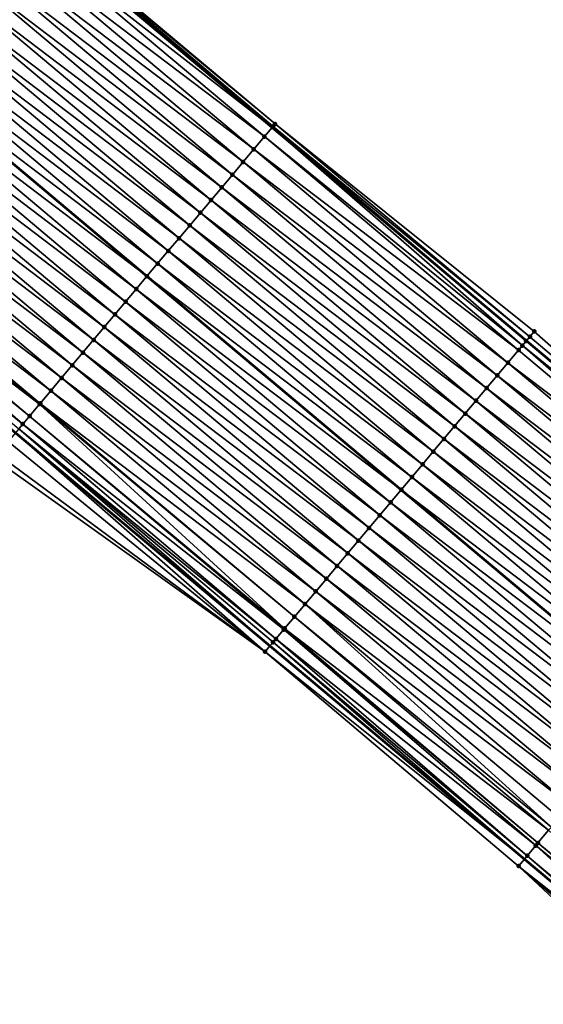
# Model space of a CAD drawing. Header units: feet. Extents: x 2007189 to 2022806, y 818621 to 837694.
# Tile 356 of 656: x 2016122 to 2016154, y 819621 to 819680. Entities that reach past the tile are written whole.
import ezdxf

# ---------------------------------------------------------------- set-up
doc = ezdxf.new("R2010")
doc.units = ezdxf.units.FT
doc.header["$MEASUREMENT"] = 0
for name, color, linetype, lineweight in [('EP_Travel Lane', 172, 'Continuous', 53), ('Road Shots', 141, 'Continuous', 100), ('Road X-Section', 40, 'Continuous', 13), ('STRIPING', 60, 'Continuous', 53)]:
    doc.layers.add(name, color=color, linetype=linetype, lineweight=lineweight)
doc.layers.add('I-77-MM17-21_SB-Surface-Border', color=7, linetype='Continuous')
doc.layers.add('I-77-MM17-21_SB-Surface-TIN', color=7, linetype='Continuous')

msp = doc.modelspace()

# ---------------------------------------------------------------- linework, layer by layer
at = {"layer": 'EP_Travel Lane'}
for points in [[(2016014.796709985, 819776.3407622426, 262.4601193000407), (2016030.117183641, 819763.4866467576, 262.6944060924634), (2016045.437521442, 819750.632645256, 262.9432423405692), (2016060.757875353, 819737.778630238, 263.1903578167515), (2016076.078435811, 819724.9244419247, 263.4153529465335), (2016091.399156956, 819712.070118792, 263.6231293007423), (2016106.724552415, 819699.2080098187, 263.877371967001), (2016122.036484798, 819686.3446305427, 264.1575624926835), (2016137.348357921, 819673.4813010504, 264.4436414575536), (2016152.660271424, 819660.6179376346, 264.7257164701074), (2016167.972586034, 819647.7542372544, 264.9679054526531), (2016183.28467098, 819634.8907298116, 265.2329252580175), (2016198.596788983, 819622.027194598, 265.4946617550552)], [(2016014.626060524, 819745.0162258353, 262.3268209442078), (2016029.946579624, 819732.1620708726, 262.5561737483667), (2016045.266974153, 819719.3080204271, 262.7988653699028), (2016060.58745953, 819706.4538937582, 263.0318249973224), (2016075.907973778, 819693.5997428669, 263.2616985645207), (2016091.225092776, 819680.752900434, 263.5268017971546), (2016106.554456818, 819667.9102264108, 263.8049131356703), (2016121.883785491, 819655.0675820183, 264.0865390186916), (2016137.213209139, 819642.2248580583, 264.3587255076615), (2016152.5430196, 819629.3818100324, 264.59250594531), (2016167.872762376, 819616.5388187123, 264.8330092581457), (2016183.202506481, 819603.6958262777, 265.0733781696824), (2016198.532178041, 819590.8528946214, 265.3209503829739)]]:
    msp.add_polyline3d(points, dxfattribs=at)
at = {"layer": 'I-77-MM17-21_SB-Surface-Border', "color": 3, "linetype": 'Continuous', "lineweight": -3}
for points in [[(2016015.619066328, 819777.3203047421, 262.428381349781), (2016030.296526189, 819763.7003339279, 262.690905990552), (2016045.61685894, 819750.8463360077, 262.9402484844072), (2016060.937196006, 819737.9923344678, 263.1891337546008), (2016076.900769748, 819725.9040005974, 263.3858762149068), (2016092.221470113, 819713.049694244, 263.5958432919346), (2016107.547451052, 819700.1867827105, 263.8446988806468), (2016122.21514101, 819686.5572963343, 264.1587124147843), (2016137.526395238, 819673.6932021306, 264.4434161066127), (2016153.137484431, 819661.1853565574, 264.6975518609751), (2016168.151971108, 819647.9677780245, 264.9694208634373), (2016183.460804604, 819635.1003761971, 265.2332455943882), (2016199.312859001, 819622.879429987, 265.4920209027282)], [(2016197.786978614, 819589.9652309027, 265.2864947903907), (2016181.556114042, 819601.7345447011, 264.9904818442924), (2016166.821759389, 819615.2867212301, 264.7761937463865), (2016152.191393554, 819628.9629454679, 264.5754625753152), (2016136.919052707, 819641.8744532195, 264.3445008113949), (2016120.588133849, 819653.5240375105, 264.0170704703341), (2016104.973506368, 819666.0263987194, 263.7006059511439), (2016089.676526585, 819678.9077486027, 263.4289134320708), (2016075.383008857, 819692.9734671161, 263.2308862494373), (2016058.687147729, 819704.1865285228, 262.903408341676), (2016043.123100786, 819716.750073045, 262.6552766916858), (2016029.865235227, 819732.0650542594, 262.5527761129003), (2016014.556799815, 819744.9336030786, 262.322982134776)]]:
    msp.add_polyline3d(points, dxfattribs=at)
at = {"layer": 'I-77-MM17-21_SB-Surface-TIN', "color": 128, "linetype": 'Continuous', "lineweight": -3}
for points in [[(2016121.571948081, 819685.7915921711, 264.1510993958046), (2016137.348357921, 819673.4813010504, 264.4436414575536), (2016122.036484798, 819686.3446305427, 264.1575624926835)], [(2016122.14927506, 819686.4789091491, 264.1591317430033), (2016122.036484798, 819686.3446305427, 264.1575624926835), (2016137.400244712, 819673.5430810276, 264.4447513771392)], [(2016137.400244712, 819673.5430810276, 264.4447513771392), (2016122.036484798, 819686.3446305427, 264.1575624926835), (2016137.348357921, 819673.4813010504, 264.4436414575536)], [(2016122.14927506, 819686.4789091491, 264.1591317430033), (2016137.526395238, 819673.6932021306, 264.4434161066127), (2016122.21514101, 819686.5572963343, 264.1587124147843)], [(2016122.14927506, 819686.4789091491, 264.1591317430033), (2016137.400244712, 819673.5430810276, 264.4447513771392), (2016137.526395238, 819673.6932021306, 264.4434161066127)], [(2016120.928824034, 819685.0258301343, 264.1366378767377), (2016136.883223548, 819672.927480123, 264.4336916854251), (2016121.571948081, 819685.7915921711, 264.1510993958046)], [(2016121.571948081, 819685.7915921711, 264.1510993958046), (2016136.883223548, 819672.927480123, 264.4336916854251), (2016137.348357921, 819673.4813010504, 264.4436414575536)], [(2016120.285746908, 819684.2600286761, 264.1175114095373), (2016136.240072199, 819672.161741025, 264.4219448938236), (2016120.928824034, 819685.0258301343, 264.1366378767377)], [(2016120.928824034, 819685.0258301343, 264.1366378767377), (2016136.240072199, 819672.161741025, 264.4219448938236), (2016136.883223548, 819672.927480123, 264.4336916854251)], [(2016119.642625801, 819683.4942641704, 264.1027577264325), (2016135.596931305, 819671.395993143, 264.4091586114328), (2016120.285746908, 819684.2600286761, 264.1175114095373)], [(2016120.285746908, 819684.2600286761, 264.1175114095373), (2016135.596931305, 819671.395993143, 264.4091586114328), (2016136.240072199, 819672.161741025, 264.4219448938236)], [(2016118.999479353, 819682.7285209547, 264.090523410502), (2016134.953833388, 819670.6302091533, 264.3920995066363), (2016119.642625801, 819683.4942641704, 264.1027577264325)], [(2016119.642625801, 819683.4942641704, 264.1027577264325), (2016134.953833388, 819670.6302091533, 264.3920995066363), (2016135.596931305, 819671.395993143, 264.4091586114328)], [(2016118.356334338, 819681.962776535, 264.0781466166), (2016134.31070928, 819669.8644471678, 264.377644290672), (2016118.999479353, 819682.7285209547, 264.090523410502)], [(2016118.999479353, 819682.7285209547, 264.090523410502), (2016134.31070928, 819669.8644471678, 264.377644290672), (2016134.953833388, 819670.6302091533, 264.3920995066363)], [(2016117.713207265, 819681.1970170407, 264.063985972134), (2016133.66758508, 819669.0986852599, 264.3631982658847), (2016118.356334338, 819681.962776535, 264.0781466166)], [(2016118.356334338, 819681.962776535, 264.0781466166), (2016133.66758508, 819669.0986852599, 264.3631982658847), (2016134.31070928, 819669.8644471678, 264.377644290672)], [(2016117.070077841, 819680.4312595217, 264.0500590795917), (2016133.02445138, 819668.3329313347, 264.349696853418), (2016117.713207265, 819681.1970170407, 264.063985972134)], [(2016117.713207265, 819681.1970170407, 264.063985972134), (2016133.02445138, 819668.3329313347, 264.349696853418), (2016133.66758508, 819669.0986852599, 264.3631982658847)], [(2016116.426968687, 819679.6654849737, 264.0341170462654), (2016132.381341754, 819667.567157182, 264.3338018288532), (2016117.070077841, 819680.4312595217, 264.0500590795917)], [(2016117.070077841, 819680.4312595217, 264.0500590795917), (2016132.381341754, 819667.567157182, 264.3338018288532), (2016133.02445138, 819668.3329313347, 264.349696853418)], [(2016115.783849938, 819678.899718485, 264.0191287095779), (2016131.738248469, 819666.8013693, 264.316282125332), (2016116.426968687, 819679.6654849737, 264.0341170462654)], [(2016116.426968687, 819679.6654849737, 264.0341170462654), (2016131.738248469, 819666.8013693, 264.316282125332), (2016132.381341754, 819667.567157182, 264.3338018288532)], [(2016115.140733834, 819678.1339497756, 264.0038775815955), (2016131.095133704, 819666.0355994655, 264.3008980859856), (2016115.783849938, 819678.899718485, 264.0191287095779)], [(2016115.783849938, 819678.899718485, 264.0191287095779), (2016131.095133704, 819666.0355994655, 264.3008980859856), (2016131.738248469, 819666.8013693, 264.316282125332)], [(2016115.140733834, 819678.1339497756, 264.0038775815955), (2016114.497632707, 819677.3681643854, 263.9869367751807), (2016130.45200206, 819665.2698438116, 264.2871921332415)], [(2016115.140733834, 819678.1339497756, 264.0038775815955), (2016130.45200206, 819665.2698438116, 264.2871921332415), (2016131.095133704, 819666.0355994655, 264.3008980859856)], [(2016113.854539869, 819676.6023802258, 263.9695730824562), (2016129.808886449, 819664.5040674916, 264.2715398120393), (2016114.497632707, 819677.3681643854, 263.9869367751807)], [(2016130.45200206, 819665.2698438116, 264.2871921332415), (2016114.497632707, 819677.3681643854, 263.9869367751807), (2016129.808886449, 819664.5040674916, 264.2715398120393)], [(2016113.211393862, 819675.8366366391, 263.9572948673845), (2016129.165784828, 819663.7382938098, 264.2552013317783), (2016113.854539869, 819676.6023802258, 263.9695730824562)], [(2016113.854539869, 819676.6023802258, 263.9695730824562), (2016129.165784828, 819663.7382938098, 264.2552013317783), (2016129.808886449, 819664.5040674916, 264.2715398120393)], [(2016112.568264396, 819675.0708791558, 263.943372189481), (2016128.522662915, 819662.9725299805, 264.240527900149), (2016113.211393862, 819675.8366366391, 263.9572948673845)], [(2016113.211393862, 819675.8366366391, 263.9572948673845), (2016128.522662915, 819662.9725299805, 264.240527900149), (2016129.165784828, 819663.7382938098, 264.2552013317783)], [(2016111.925131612, 819674.3051244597, 263.929779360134), (2016127.879535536, 819662.206770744, 264.2263979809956), (2016112.568264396, 819675.0708791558, 263.943372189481)], [(2016112.568264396, 819675.0708791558, 263.943372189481), (2016127.879535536, 819662.206770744, 264.2263979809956), (2016128.522662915, 819662.9725299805, 264.240527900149)], [(2016111.281999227, 819673.5393694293, 263.9161469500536), (2016127.2364068, 819661.4410126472, 264.2124029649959), (2016111.925131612, 819674.3051244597, 263.929779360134)], [(2016111.925131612, 819674.3051244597, 263.929779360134), (2016127.2364068, 819661.4410126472, 264.2124029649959), (2016127.879535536, 819662.206770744, 264.2263979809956)], [(2016110.638853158, 819672.7736258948, 263.903874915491), (2016126.593257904, 819660.6752714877, 264.200412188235), (2016111.281999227, 819673.5393694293, 263.9161469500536)], [(2016111.281999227, 819673.5393694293, 263.9161469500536), (2016126.593257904, 819660.6752714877, 264.200412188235), (2016127.2364068, 819661.4410126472, 264.2124029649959)], [(2016136.883223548, 819672.927480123, 264.4336916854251), (2016152.417867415, 819660.3293440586, 264.7219649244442), (2016137.348357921, 819673.4813010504, 264.4436414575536)], [(2016137.400244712, 819673.5430810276, 264.4447513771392), (2016137.348357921, 819673.4813010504, 264.4436414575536), (2016152.660271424, 819660.6179376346, 264.7257164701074)], [(2016152.641702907, 819660.595848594, 264.7262942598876), (2016152.660271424, 819660.6179376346, 264.7257164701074), (2016137.348357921, 819673.4813010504, 264.4436414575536)], [(2016152.641702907, 819660.595848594, 264.7262942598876), (2016137.348357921, 819673.4813010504, 264.4436414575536), (2016152.417867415, 819660.3293440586, 264.7219649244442)], [(2016137.400244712, 819673.5430810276, 264.4447513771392), (2016152.868889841, 819660.8661093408, 264.7192249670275), (2016137.526395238, 819673.6932021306, 264.4434161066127)], [(2016137.400244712, 819673.5430810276, 264.4447513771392), (2016152.660271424, 819660.6179376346, 264.7257164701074), (2016152.868889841, 819660.8661093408, 264.7192249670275)], [(2016137.526395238, 819673.6932021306, 264.4434161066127), (2016152.868889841, 819660.8661093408, 264.7192249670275), (2016153.137484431, 819661.1853565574, 264.6975518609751)], [(2016109.99572806, 819672.0078647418, 263.8895179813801), (2016125.950095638, 819659.9095415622, 264.1897508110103), (2016110.638853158, 819672.7736258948, 263.903874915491)], [(2016110.638853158, 819672.7736258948, 263.903874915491), (2016125.950095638, 819659.9095415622, 264.1897508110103), (2016126.593257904, 819660.6752714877, 264.200412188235)], [(2016136.240072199, 819672.161741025, 264.4219448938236), (2016152.194455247, 819660.0634048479, 264.7206456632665), (2016136.883223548, 819672.927480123, 264.4336916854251)], [(2016136.883223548, 819672.927480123, 264.4336916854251), (2016152.194455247, 819660.0634048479, 264.7206456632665), (2016152.417867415, 819660.3293440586, 264.7219649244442)], [(2016135.596931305, 819671.395993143, 264.4091586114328), (2016151.551345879, 819659.2976304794, 264.7047245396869), (2016136.240072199, 819672.161741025, 264.4219448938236)], [(2016136.240072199, 819672.161741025, 264.4219448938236), (2016151.551345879, 819659.2976304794, 264.7047245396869), (2016152.194455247, 819660.0634048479, 264.7206456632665)], [(2016109.352597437, 819671.2421082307, 263.8757103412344), (2016125.306967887, 819659.1437826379, 264.1756578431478), (2016109.99572806, 819672.0078647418, 263.8895179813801)], [(2016109.99572806, 819672.0078647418, 263.8895179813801), (2016125.306967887, 819659.1437826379, 264.1756578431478), (2016125.950095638, 819659.9095415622, 264.1897508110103)], [(2016108.70946316, 819670.4763547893, 263.8622659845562), (2016124.663869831, 819658.3779987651, 264.1586125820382), (2016109.352597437, 819671.2421082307, 263.8757103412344)], [(2016109.352597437, 819671.2421082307, 263.8757103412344), (2016124.663869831, 819658.3779987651, 264.1586125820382), (2016125.306967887, 819659.1437826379, 264.1756578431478)], [(2016134.953833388, 819670.6302091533, 264.3920995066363), (2016150.908258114, 819658.5318379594, 264.6866554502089), (2016135.596931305, 819671.395993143, 264.4091586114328)], [(2016135.596931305, 819671.395993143, 264.4091586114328), (2016150.908258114, 819658.5318379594, 264.6866554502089), (2016151.551345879, 819659.2976304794, 264.7047245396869)], [(2016108.06632267, 819669.7106065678, 263.849439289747), (2016124.020735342, 819657.6122455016, 264.1451894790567), (2016108.70946316, 819670.4763547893, 263.8622659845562)], [(2016108.70946316, 819670.4763547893, 263.8622659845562), (2016124.020735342, 819657.6122455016, 264.1451894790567), (2016124.663869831, 819658.3779987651, 264.1586125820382)], [(2016134.31070928, 819669.8644471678, 264.377644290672), (2016150.265144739, 819657.7660669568, 264.6711326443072), (2016134.953833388, 819670.6302091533, 264.3920995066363)], [(2016134.953833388, 819670.6302091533, 264.3920995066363), (2016150.265144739, 819657.7660669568, 264.6711326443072), (2016150.908258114, 819658.5318379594, 264.6866554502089)], [(2016133.66758508, 819669.0986852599, 264.3631982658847), (2016149.622029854, 819657.0002972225, 264.6557599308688), (2016134.31070928, 819669.8644471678, 264.377644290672)], [(2016134.31070928, 819669.8644471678, 264.377644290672), (2016149.622029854, 819657.0002972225, 264.6557599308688), (2016150.265144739, 819657.7660669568, 264.6711326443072)], [(2016107.423183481, 819668.9448572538, 263.8364833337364), (2016123.342123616, 819656.8042874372, 264.132811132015), (2016108.06632267, 819669.7106065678, 263.849439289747)], [(2016108.06632267, 819669.7106065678, 263.849439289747), (2016123.377582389, 819656.846507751, 264.1336021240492), (2016124.020735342, 819657.6122455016, 264.1451894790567)], [(2016108.06632267, 819669.7106065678, 263.849439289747), (2016123.342123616, 819656.8042874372, 264.132811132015), (2016123.377582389, 819656.846507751, 264.1336021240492)], [(2016106.780107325, 819668.1790549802, 263.8172603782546), (2016122.326291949, 819655.5946252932, 264.1040693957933), (2016107.238205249, 819668.724605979, 263.8323555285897)], [(2016107.238205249, 819668.724605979, 263.8323555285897), (2016122.734475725, 819656.0807311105, 264.1174126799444), (2016107.423183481, 819668.9448572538, 263.8364833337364)], [(2016107.238205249, 819668.724605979, 263.8323555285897), (2016122.326291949, 819655.5946252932, 264.1040693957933), (2016122.734475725, 819656.0807311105, 264.1174126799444)], [(2016107.423183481, 819668.9448572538, 263.8364833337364), (2016122.734475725, 819656.0807311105, 264.1174126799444), (2016123.342123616, 819656.8042874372, 264.132811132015)], [(2016133.02445138, 819668.3329313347, 264.349696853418), (2016148.978913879, 819656.2345284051, 264.6404956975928), (2016133.66758508, 819669.0986852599, 264.3631982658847)], [(2016133.66758508, 819669.0986852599, 264.3631982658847), (2016148.978913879, 819656.2345284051, 264.6404956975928), (2016149.622029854, 819657.0002972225, 264.6557599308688)], [(2016106.780107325, 819668.1790549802, 263.8172603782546), (2016122.091422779, 819655.3149093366, 264.0958823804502), (2016122.326291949, 819655.5946252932, 264.1040693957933)], [(2016132.381341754, 819667.567157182, 264.3338018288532), (2016148.335796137, 819655.4687610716, 264.6254070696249), (2016133.02445138, 819668.3329313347, 264.349696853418)], [(2016133.02445138, 819668.3329313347, 264.349696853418), (2016148.335796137, 819655.4687610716, 264.6254070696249), (2016148.978913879, 819656.2345284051, 264.6404956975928)], [(2016131.738248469, 819666.8013693, 264.316282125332), (2016147.692685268, 819654.702987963, 264.609635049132), (2016132.381341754, 819667.567157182, 264.3338018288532)], [(2016132.381341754, 819667.567157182, 264.3338018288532), (2016147.692685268, 819654.702987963, 264.609635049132), (2016148.335796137, 819655.4687610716, 264.6254070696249)], [(2016131.095133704, 819666.0355994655, 264.3008980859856), (2016147.049573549, 819653.9372155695, 264.5939476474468), (2016131.738248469, 819666.8013693, 264.316282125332)], [(2016131.738248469, 819666.8013693, 264.316282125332), (2016147.049573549, 819653.9372155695, 264.5939476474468), (2016147.692685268, 819654.702987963, 264.609635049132)], [(2016130.45200206, 819665.2698438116, 264.2871921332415), (2016146.406445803, 819653.1714566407, 264.5798535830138), (2016131.095133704, 819666.0355994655, 264.3008980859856)], [(2016131.095133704, 819666.0355994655, 264.3008980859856), (2016146.406445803, 819653.1714566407, 264.5798535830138), (2016147.049573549, 819653.9372155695, 264.5939476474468)], [(2016130.45200206, 819665.2698438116, 264.2871921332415), (2016129.808886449, 819664.5040674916, 264.2715398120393), (2016145.763341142, 819652.4056783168, 264.5634644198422)], [(2016130.45200206, 819665.2698438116, 264.2871921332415), (2016145.763341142, 819652.4056783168, 264.5634644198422), (2016146.406445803, 819653.1714566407, 264.5798535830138)], [(2016129.165784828, 819663.7382938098, 264.2552013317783), (2016145.120255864, 819651.6398734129, 264.5446439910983), (2016129.808886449, 819664.5040674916, 264.2715398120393)], [(2016145.763341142, 819652.4056783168, 264.5634644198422), (2016129.808886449, 819664.5040674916, 264.2715398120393), (2016145.120255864, 819651.6398734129, 264.5446439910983)], [(2016128.522662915, 819662.9725299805, 264.240527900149), (2016144.477136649, 819650.8741176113, 264.5302058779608), (2016129.165784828, 819663.7382938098, 264.2552013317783)], [(2016129.165784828, 819663.7382938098, 264.2552013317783), (2016144.477136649, 819650.8741176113, 264.5302058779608), (2016145.120255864, 819651.6398734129, 264.5446439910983)], [(2016127.879535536, 819662.206770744, 264.2263979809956), (2016143.83397031, 819650.1083911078, 264.5199488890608), (2016128.522662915, 819662.9725299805, 264.240527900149)], [(2016128.522662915, 819662.9725299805, 264.240527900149), (2016143.83397031, 819650.1083911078, 264.5199488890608), (2016144.477136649, 819650.8741176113, 264.5302058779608)], [(2016127.2364068, 819661.4410126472, 264.2124029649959), (2016143.190874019, 819649.3426057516, 264.5027275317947), (2016127.879535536, 819662.206770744, 264.2263979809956)], [(2016127.879535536, 819662.206770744, 264.2263979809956), (2016143.190874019, 819649.3426057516, 264.5027275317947), (2016143.83397031, 819650.1083911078, 264.5199488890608)], [(2016126.593257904, 819660.6752714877, 264.200412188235), (2016142.547752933, 819648.5768412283, 264.4879714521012), (2016127.2364068, 819661.4410126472, 264.2124029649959)], [(2016127.2364068, 819661.4410126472, 264.2124029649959), (2016142.547752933, 819648.5768412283, 264.4879714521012), (2016143.190874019, 819649.3426057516, 264.5027275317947)], [(2016152.868889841, 819660.8661093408, 264.7192249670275), (2016152.660271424, 819660.6179376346, 264.7257164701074), (2016168.149340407, 819647.9646468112, 264.9694175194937)], [(2016153.137484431, 819661.1853565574, 264.6975518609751), (2016152.868889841, 819660.8661093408, 264.7192249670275), (2016168.151971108, 819647.9677780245, 264.9694208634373)], [(2016152.868889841, 819660.8661093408, 264.7192249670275), (2016168.149340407, 819647.9646468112, 264.9694175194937), (2016168.151971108, 819647.9677780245, 264.9694208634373)], [(2016125.950095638, 819659.9095415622, 264.1897508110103), (2016141.904589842, 819647.8111119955, 264.4773914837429), (2016126.593257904, 819660.6752714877, 264.200412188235)], [(2016126.593257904, 819660.6752714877, 264.200412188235), (2016141.904589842, 819647.8111119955, 264.4773914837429), (2016142.547752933, 819648.5768412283, 264.4879714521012)], [(2016152.194455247, 819660.0634048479, 264.7206456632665), (2016167.506126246, 819647.1989604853, 264.963915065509), (2016152.417867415, 819660.3293440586, 264.7219649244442)], [(2016152.641702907, 819660.595848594, 264.7262942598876), (2016152.417867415, 819660.3293440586, 264.7219649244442), (2016167.972586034, 819647.7542372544, 264.9679054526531)], [(2016152.417867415, 819660.3293440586, 264.7219649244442), (2016167.506126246, 819647.1989604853, 264.963915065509), (2016167.972586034, 819647.7542372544, 264.9679054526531)], [(2016152.641702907, 819660.595848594, 264.7262942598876), (2016167.972586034, 819647.7542372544, 264.9679054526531), (2016152.660271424, 819660.6179376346, 264.7257164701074)], [(2016168.149340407, 819647.9646468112, 264.9694175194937), (2016152.660271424, 819660.6179376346, 264.7257164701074), (2016167.972586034, 819647.7542372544, 264.9679054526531)], [(2016125.306967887, 819659.1437826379, 264.1756578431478), (2016141.261459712, 819647.0453550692, 264.4635344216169), (2016125.950095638, 819659.9095415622, 264.1897508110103)], [(2016125.950095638, 819659.9095415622, 264.1897508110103), (2016141.261459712, 819647.0453550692, 264.4635344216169), (2016141.904589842, 819647.8111119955, 264.4773914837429)], [(2016151.551345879, 819659.2976304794, 264.7047245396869), (2016167.506126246, 819647.1989604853, 264.963915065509), (2016152.194455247, 819660.0634048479, 264.7206456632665)], [(2016124.663869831, 819658.3779987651, 264.1586125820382), (2016140.618348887, 819646.2795819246, 264.4477581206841), (2016125.306967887, 819659.1437826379, 264.1756578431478)], [(2016125.306967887, 819659.1437826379, 264.1756578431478), (2016140.618348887, 819646.2795819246, 264.4477581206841), (2016141.261459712, 819647.0453550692, 264.4635344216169)], [(2016150.908258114, 819658.5318379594, 264.6866554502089), (2016166.86299572, 819646.4332038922, 264.9500975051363), (2016151.551345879, 819659.2976304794, 264.7047245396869)], [(2016151.551345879, 819659.2976304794, 264.7047245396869), (2016166.86299572, 819646.4332038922, 264.9500975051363), (2016167.506126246, 819647.1989604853, 264.963915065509)], [(2016150.265144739, 819657.7660669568, 264.6711326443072), (2016166.219911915, 819645.6674080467, 264.9316349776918), (2016150.908258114, 819658.5318379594, 264.6866554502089)], [(2016150.908258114, 819658.5318379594, 264.6866554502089), (2016166.219911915, 819645.6674080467, 264.9316349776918), (2016166.86299572, 819646.4332038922, 264.9500975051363)], [(2016124.020735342, 819657.6122455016, 264.1451894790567), (2016139.975240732, 819645.5138065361, 264.4317163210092), (2016124.663869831, 819658.3779987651, 264.1586125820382)], [(2016124.663869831, 819658.3779987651, 264.1586125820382), (2016139.975240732, 819645.5138065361, 264.4317163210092), (2016140.618348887, 819646.2795819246, 264.4477581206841)], [(2016123.377582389, 819656.846507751, 264.1336021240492), (2016139.332124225, 819644.7480381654, 264.4165049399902), (2016124.020735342, 819657.6122455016, 264.1451894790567)], [(2016124.020735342, 819657.6122455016, 264.1451894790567), (2016139.332124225, 819644.7480381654, 264.4165049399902), (2016139.975240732, 819645.5138065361, 264.4317163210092)], [(2016149.622029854, 819657.0002972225, 264.6557599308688), (2016165.576806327, 819644.9016305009, 264.9153379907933), (2016150.265144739, 819657.7660669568, 264.6711326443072)], [(2016150.265144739, 819657.7660669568, 264.6711326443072), (2016165.576806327, 819644.9016305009, 264.9153379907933), (2016166.219911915, 819645.6674080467, 264.9316349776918)], [(2016122.734475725, 819656.0807311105, 264.1174126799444), (2016138.098711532, 819643.2794648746, 264.3907351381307), (2016123.342123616, 819656.8042874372, 264.132811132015)], [(2016123.342123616, 819656.8042874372, 264.132811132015), (2016138.688990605, 819643.9822841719, 264.4029949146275), (2016123.377582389, 819656.846507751, 264.1336021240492)], [(2016123.342123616, 819656.8042874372, 264.132811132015), (2016138.098711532, 819643.2794648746, 264.3907351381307), (2016138.688990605, 819643.9822841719, 264.4029949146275)], [(2016123.377582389, 819656.846507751, 264.1336021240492), (2016138.688990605, 819643.9822841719, 264.4029949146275), (2016139.332124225, 819644.7480381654, 264.4165049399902)], [(2016148.978913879, 819656.2345284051, 264.6404956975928), (2016164.933685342, 819644.1358658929, 264.9005719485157), (2016149.622029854, 819657.0002972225, 264.6557599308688)], [(2016149.622029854, 819657.0002972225, 264.6557599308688), (2016164.933685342, 819644.1358658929, 264.9005719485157), (2016165.576806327, 819644.9016305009, 264.9153379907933)], [(2016122.326291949, 819655.5946252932, 264.1040693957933), (2016138.045857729, 819643.2165295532, 264.3894109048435), (2016122.734475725, 819656.0807311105, 264.1174126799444)], [(2016122.734475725, 819656.0807311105, 264.1174126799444), (2016138.045857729, 819643.2165295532, 264.3894109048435), (2016138.098711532, 819643.2794648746, 264.3907351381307)], [(2016148.335796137, 819655.4687610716, 264.6254070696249), (2016164.290579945, 819643.3700881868, 264.8842559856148), (2016148.978913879, 819656.2345284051, 264.6404956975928)], [(2016148.978913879, 819656.2345284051, 264.6404956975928), (2016164.290579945, 819643.3700881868, 264.8842559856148), (2016164.933685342, 819644.1358658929, 264.9005719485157)], [(2016122.091422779, 819655.3149093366, 264.0958823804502), (2016137.570901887, 819642.6509212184, 264.374682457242), (2016122.326291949, 819655.5946252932, 264.1040693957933)], [(2016122.326291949, 819655.5946252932, 264.1040693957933), (2016137.570901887, 819642.6509212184, 264.374682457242), (2016138.045857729, 819643.2165295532, 264.3894109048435)], [(2016121.448444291, 819654.5490250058, 264.0669493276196), (2016136.919052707, 819641.8744532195, 264.3445008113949), (2016121.883785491, 819655.0675820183, 264.0865390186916)], [(2016122.091422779, 819655.3149093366, 264.0958823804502), (2016121.883785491, 819655.0675820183, 264.0865390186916), (2016137.213209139, 819642.2248580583, 264.3587255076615)], [(2016136.919052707, 819641.8744532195, 264.3445008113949), (2016137.213209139, 819642.2248580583, 264.3587255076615), (2016121.883785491, 819655.0675820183, 264.0865390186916)], [(2016122.091422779, 819655.3149093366, 264.0958823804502), (2016137.213209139, 819642.2248580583, 264.3587255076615), (2016137.402804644, 819642.4507078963, 264.3678938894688)], [(2016122.091422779, 819655.3149093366, 264.0958823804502), (2016137.402804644, 819642.4507078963, 264.3678938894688), (2016137.570901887, 819642.6509212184, 264.374682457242)], [(2016147.692685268, 819654.702987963, 264.609635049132), (2016163.647446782, 819642.6043338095, 264.8707006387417), (2016148.335796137, 819655.4687610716, 264.6254070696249)], [(2016148.335796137, 819655.4687610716, 264.6254070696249), (2016163.647446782, 819642.6043338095, 264.8707006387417), (2016164.290579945, 819643.3700881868, 264.8842559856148)], [(2016120.805541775, 819653.7830768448, 264.0304629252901), (2016136.919052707, 819641.8744532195, 264.3445008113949), (2016121.448444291, 819654.5490250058, 264.0669493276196)], [(2016147.049573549, 819653.9372155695, 264.5939476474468), (2016163.00431562, 819641.838577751, 264.8569463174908), (2016147.692685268, 819654.702987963, 264.609635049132)], [(2016147.692685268, 819654.702987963, 264.609635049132), (2016163.00431562, 819641.838577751, 264.8569463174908), (2016163.647446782, 819642.6043338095, 264.8707006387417)], [(2016120.805541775, 819653.7830768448, 264.0304629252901), (2016120.588133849, 819653.5240375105, 264.0170704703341), (2016136.919052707, 819641.8744532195, 264.3445008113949)], [(2016146.406445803, 819653.1714566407, 264.5798535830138), (2016162.361211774, 819641.0727987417, 264.8404761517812), (2016147.049573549, 819653.9372155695, 264.5939476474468)], [(2016147.049573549, 819653.9372155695, 264.5939476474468), (2016162.361211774, 819641.0727987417, 264.8404761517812), (2016163.00431562, 819641.838577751, 264.8569463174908)], [(2016145.763341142, 819652.4056783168, 264.5634644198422), (2016161.718123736, 819640.3070064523, 264.8224344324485), (2016146.406445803, 819653.1714566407, 264.5798535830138)], [(2016146.406445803, 819653.1714566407, 264.5798535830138), (2016161.718123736, 819640.3070064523, 264.8224344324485), (2016162.361211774, 819641.0727987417, 264.8404761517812)], [(2016145.763341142, 819652.4056783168, 264.5634644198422), (2016145.120255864, 819651.6398734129, 264.5446439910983), (2016161.07504873, 819639.5412032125, 264.8030969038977)], [(2016145.763341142, 819652.4056783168, 264.5634644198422), (2016161.07504873, 819639.5412032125, 264.8030969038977), (2016161.718123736, 819640.3070064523, 264.8224344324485)], [(2016144.477136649, 819650.8741176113, 264.5302058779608), (2016160.431966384, 819638.7753927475, 264.7838334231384), (2016145.120255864, 819651.6398734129, 264.5446439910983)], [(2016161.07504873, 819639.5412032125, 264.8030969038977), (2016145.120255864, 819651.6398734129, 264.5446439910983), (2016160.431966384, 819638.7753927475, 264.7838334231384)], [(2016143.83397031, 819650.1083911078, 264.5199488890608), (2016159.788857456, 819638.0096314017, 264.7685243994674), (2016144.477136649, 819650.8741176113, 264.5302058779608)], [(2016144.477136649, 819650.8741176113, 264.5302058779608), (2016159.788857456, 819638.0096314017, 264.7685243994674), (2016160.431966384, 819638.7753927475, 264.7838334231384)], [(2016143.190874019, 819649.3426057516, 264.5027275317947), (2016159.145705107, 819637.2438931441, 264.756876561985), (2016143.83397031, 819650.1083911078, 264.5199488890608)], [(2016143.83397031, 819650.1083911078, 264.5199488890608), (2016159.145705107, 819637.2438931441, 264.756876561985), (2016159.788857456, 819638.0096314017, 264.7685243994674)], [(2016142.547752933, 819648.5768412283, 264.4879714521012), (2016158.502562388, 819636.4781467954, 264.7442712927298), (2016143.190874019, 819649.3426057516, 264.5027275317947)], [(2016143.190874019, 819649.3426057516, 264.5027275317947), (2016158.502562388, 819636.4781467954, 264.7442712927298), (2016159.145705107, 819637.2438931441, 264.756876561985)], [(2016141.904589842, 819647.8111119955, 264.4773914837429), (2016157.859427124, 819635.7123941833, 264.7309248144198), (2016142.547752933, 819648.5768412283, 264.4879714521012)], [(2016142.547752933, 819648.5768412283, 264.4879714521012), (2016157.859427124, 819635.7123941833, 264.7309248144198), (2016158.502562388, 819636.4781467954, 264.7442712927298)], [(2016141.261459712, 819647.0453550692, 264.4635344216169), (2016157.21629288, 819634.9466407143, 264.7174769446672), (2016141.904589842, 819647.8111119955, 264.4773914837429)], [(2016141.904589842, 819647.8111119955, 264.4773914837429), (2016157.21629288, 819634.9466407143, 264.7174769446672), (2016157.859427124, 819635.7123941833, 264.7309248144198)], [(2016140.618348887, 819646.2795819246, 264.4477581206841), (2016156.573156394, 819634.1808891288, 264.7042519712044), (2016141.261459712, 819647.0453550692, 264.4635344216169)], [(2016141.261459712, 819647.0453550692, 264.4635344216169), (2016156.573156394, 819634.1808891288, 264.7042519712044), (2016157.21629288, 819634.9466407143, 264.7174769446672)], [(2016139.975240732, 819645.5138065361, 264.4317163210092), (2016155.930031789, 819633.4151275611, 264.6898457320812), (2016140.618348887, 819646.2795819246, 264.4477581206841)], [(2016140.618348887, 819646.2795819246, 264.4477581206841), (2016155.930031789, 819633.4151275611, 264.6898457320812), (2016156.573156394, 819634.1808891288, 264.7042519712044)], [(2016139.332124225, 819644.7480381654, 264.4165049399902), (2016155.286917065, 819632.6493576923, 264.6744571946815), (2016139.975240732, 819645.5138065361, 264.4317163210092)], [(2016139.975240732, 819645.5138065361, 264.4317163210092), (2016155.286917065, 819632.6493576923, 264.6744571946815), (2016155.930031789, 819633.4151275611, 264.6898457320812)], [(2016138.688990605, 819643.9822841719, 264.4029949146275), (2016154.164272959, 819631.3126169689, 264.6483091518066), (2016139.332124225, 819644.7480381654, 264.4165049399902)], [(2016139.332124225, 819644.7480381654, 264.4165049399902), (2016154.643797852, 819631.8835915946, 264.659514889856), (2016155.286917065, 819632.6493576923, 264.6744571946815)], [(2016139.332124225, 819644.7480381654, 264.4165049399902), (2016154.164272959, 819631.3126169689, 264.6483091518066), (2016154.643797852, 819631.8835915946, 264.659514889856)], [(2016138.098711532, 819643.2794648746, 264.3907351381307), (2016154.000682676, 819631.1178221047, 264.6441711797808), (2016138.688990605, 819643.9822841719, 264.4029949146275)], [(2016138.688990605, 819643.9822841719, 264.4029949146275), (2016154.000682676, 819631.1178221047, 264.6441711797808), (2016154.164272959, 819631.3126169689, 264.6483091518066)], [(2016137.570901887, 819642.6509212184, 264.374682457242), (2016153.229047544, 819630.1989291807, 264.6212428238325), (2016138.045857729, 819643.2165295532, 264.3894109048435)], [(2016138.045857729, 819643.2165295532, 264.3894109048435), (2016153.357598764, 819630.3520263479, 264.6257191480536), (2016138.098711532, 819643.2794648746, 264.3907351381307)], [(2016138.045857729, 819643.2165295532, 264.3894109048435), (2016153.229047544, 819630.1989291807, 264.6212428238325), (2016153.357598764, 819630.3520263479, 264.6257191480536)], [(2016138.098711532, 819643.2794648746, 264.3907351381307), (2016153.357598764, 819630.3520263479, 264.6257191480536), (2016154.000682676, 819631.1178221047, 264.6441711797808)], [(2016137.402804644, 819642.4507078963, 264.3678938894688), (2016137.213209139, 819642.2248580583, 264.3587255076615), (2016152.5430196, 819629.3818100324, 264.59250594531)], [(2016137.402804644, 819642.4507078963, 264.3678938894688), (2016152.714579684, 819629.586176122, 264.600821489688), (2016137.570901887, 819642.6509212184, 264.374682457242)], [(2016137.402804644, 819642.4507078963, 264.3678938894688), (2016152.5430196, 819629.3818100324, 264.59250594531), (2016152.714579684, 819629.586176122, 264.600821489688)], [(2016137.570901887, 819642.6509212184, 264.374682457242), (2016152.714579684, 819629.586176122, 264.600821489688), (2016153.229047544, 819630.1989291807, 264.6212428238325)], [(2016136.919052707, 819641.8744532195, 264.3445008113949), (2016152.5430196, 819629.3818100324, 264.59250594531), (2016137.213209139, 819642.2248580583, 264.3587255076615)], [(2016136.919052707, 819641.8744532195, 264.3445008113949), (2016152.191393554, 819628.9629454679, 264.5754625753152), (2016152.5430196, 819629.3818100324, 264.59250594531)], [(2016153.357598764, 819630.3520263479, 264.6257191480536), (2016168.75557759, 819617.590347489, 264.87091042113), (2016154.000682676, 819631.1178221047, 264.6441711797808)], [(2016152.714579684, 819629.586176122, 264.600821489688), (2016168.026283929, 819616.721703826, 264.8407888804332), (2016153.229047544, 819630.1989291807, 264.6212428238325)], [(2016153.229047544, 819630.1989291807, 264.6212428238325), (2016168.669282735, 819617.4875710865, 264.8677021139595), (2016153.357598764, 819630.3520263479, 264.6257191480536)], [(2016153.229047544, 819630.1989291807, 264.6212428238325), (2016168.026283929, 819616.721703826, 264.8407888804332), (2016168.669282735, 819617.4875710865, 264.8677021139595)], [(2016153.357598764, 819630.3520263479, 264.6257191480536), (2016168.669282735, 819617.4875710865, 264.8677021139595), (2016168.75557759, 819617.590347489, 264.87091042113)], [(2016152.191393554, 819628.9629454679, 264.5754625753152), (2016167.872762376, 819616.5388187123, 264.8330092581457), (2016152.5430196, 819629.3818100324, 264.59250594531)], [(2016152.714579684, 819629.586176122, 264.600821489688), (2016152.5430196, 819629.3818100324, 264.59250594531), (2016167.872762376, 819616.5388187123, 264.8330092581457)], [(2016152.714579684, 819629.586176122, 264.600821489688), (2016167.872762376, 819616.5388187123, 264.8330092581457), (2016168.026283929, 819616.721703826, 264.8407888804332)], [(2016152.191393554, 819628.9629454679, 264.5754625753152), (2016167.383342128, 819615.9557886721, 264.8082081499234), (2016167.872762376, 819616.5388187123, 264.8330092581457)], [(2016152.191393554, 819628.9629454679, 264.5754625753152), (2016166.821759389, 819615.2867212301, 264.7761937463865), (2016167.383342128, 819615.9557886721, 264.8082081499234)]]:
    msp.add_3dface(points, dxfattribs=at)
at = {"layer": 'Road Shots', "lineweight": 100}
for p in [(2016137.400244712, 819673.5430810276, 264.4447513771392), (2016137.526395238, 819673.6932021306, 264.4434161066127), (2016136.883223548, 819672.927480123, 264.4336916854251), (2016136.240072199, 819672.161741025, 264.4219448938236), (2016135.596931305, 819671.395993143, 264.4091586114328), (2016134.953833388, 819670.6302091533, 264.3920995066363), (2016134.31070928, 819669.8644471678, 264.377644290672), (2016133.66758508, 819669.0986852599, 264.3631982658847), (2016133.02445138, 819668.3329313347, 264.349696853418), (2016132.381341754, 819667.567157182, 264.3338018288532), (2016131.738248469, 819666.8013693, 264.316282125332), (2016131.095133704, 819666.0355994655, 264.3008980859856), (2016130.45200206, 819665.2698438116, 264.2871921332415), (2016129.808889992, 819664.5040717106, 264.2715399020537), (2016129.165784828, 819663.7382938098, 264.2552013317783), (2016128.522662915, 819662.9725299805, 264.240527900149), (2016127.879535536, 819662.206770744, 264.2263979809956), (2016127.2364068, 819661.4410126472, 264.2124029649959), (2016152.868889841, 819660.8661093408, 264.7192249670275), (2016153.137484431, 819661.1853565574, 264.6975518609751), (2016126.593257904, 819660.6752714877, 264.200412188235), (2016152.417867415, 819660.3293440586, 264.7219649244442), (2016152.641702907, 819660.595848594, 264.7262942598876), (2016125.950095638, 819659.9095415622, 264.1897508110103), (2016152.194455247, 819660.0634048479, 264.7206456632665), (2016125.306967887, 819659.1437826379, 264.1756578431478), (2016151.551345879, 819659.2976304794, 264.7047245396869), (2016150.908258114, 819658.5318379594, 264.6866554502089), (2016124.663869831, 819658.3779987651, 264.1586125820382), (2016124.020735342, 819657.6122455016, 264.1451894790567), (2016150.265144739, 819657.7660669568, 264.6711326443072), (2016123.342123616, 819656.8042874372, 264.132811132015), (2016123.377582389, 819656.846507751, 264.1336021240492), (2016149.622029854, 819657.0002972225, 264.6557599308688), (2016122.734475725, 819656.0807311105, 264.1174126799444), (2016148.978913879, 819656.2345284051, 264.6404956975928), (2016122.326291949, 819655.5946252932, 264.1040693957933), (2016148.335796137, 819655.4687610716, 264.6254070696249), (2016147.692685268, 819654.702987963, 264.609635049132), (2016147.049573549, 819653.9372155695, 264.5939476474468), (2016146.406445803, 819653.1714566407, 264.5798535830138), (2016145.763341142, 819652.4056783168, 264.5634644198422), (2016145.120260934, 819651.6398794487, 264.5446441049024), (2016144.477136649, 819650.8741176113, 264.5302058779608), (2016143.83397031, 819650.1083911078, 264.5199488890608), (2016143.190874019, 819649.3426057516, 264.5027275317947), (2016142.547752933, 819648.5768412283, 264.4879714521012), (2016141.904589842, 819647.8111119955, 264.4773914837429), (2016141.261459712, 819647.0453550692, 264.4635344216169), (2016140.618348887, 819646.2795819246, 264.4477581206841), (2016139.975240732, 819645.5138065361, 264.4317163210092), (2016139.332124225, 819644.7480381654, 264.4165049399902), (2016138.688990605, 819643.9822841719, 264.4029949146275), (2016138.045857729, 819643.2165295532, 264.3894109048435), (2016138.098711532, 819643.2794648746, 264.3907351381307), (2016137.402804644, 819642.4507078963, 264.3678938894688), (2016137.570901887, 819642.6509212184, 264.374682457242), (2016136.919052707, 819641.8744532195, 264.3445008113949), (2016153.229047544, 819630.1989291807, 264.6212428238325), (2016153.357598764, 819630.3520263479, 264.6257191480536), (2016152.714579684, 819629.586176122, 264.600821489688), (2016152.191393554, 819628.9629454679, 264.5754625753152)]:
    msp.add_point(p, dxfattribs=at)
at = {"layer": 'Road X-Section', "extrusion": (0.7655737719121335, -0.6432140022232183, 0.01313571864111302), "elevation": 1016259.887708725, "flags": 128}
msp.add_lwpolyline([(1924494.608575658, -13086.27428684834), (1924494.50618975, -13086.27386748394), (1924493.608575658, -13086.28190052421), (1924492.608575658, -13086.29636329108), (1924491.608575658, -13086.3154914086), (1924490.608575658, -13086.33024636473), (1924489.608575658, -13086.34248173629), (1924488.608575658, -13086.35485959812), (1924487.608575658, -13086.36902146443), (1924486.608575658, -13086.38294955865), (1924485.608575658, -13086.39889296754), (1924484.608575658, -13086.41388259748), (1924483.608575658, -13086.42913504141), (1924482.608575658, -13086.44607725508), (1924481.608575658, -13086.4634425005), (1924480.608575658, -13086.475721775), (1924479.608575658, -13086.48964565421), (1924478.608575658, -13086.50323965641), (1924477.608575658, -13086.51687324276), (1924476.608575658, -13086.52914633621), (1924475.608575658, -13086.54350450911), (1924474.608575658, -13086.55731334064), (1924473.608575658, -13086.57075885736), (1924472.608575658, -13086.58358665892), (1924471.608575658, -13086.59654373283), (1924471.320951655, -13086.60067189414), (1924470.608575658, -13086.61576834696), (1924470.584665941, -13086.61640160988), (1924469.608575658, -13086.65136334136), (1924468.608575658, -13086.69492505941), (1924467.798284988, -13086.73243283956)], dxfattribs=at)
at = {"layer": 'Road X-Section', "extrusion": (0.7655737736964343, -0.6432139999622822, 0.01313572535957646), "elevation": 1016279.893161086, "flags": 128}
msp.add_lwpolyline([(1924494.605649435, -13086.25919684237), (1924494.409561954, -13086.25786145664), (1924493.605649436, -13086.26892210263), (1924492.605649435, -13086.2806699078), (1924491.605649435, -13086.29345729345), (1924490.605649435, -13086.31051787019), (1924489.605649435, -13086.32497433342), (1924488.605649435, -13086.33942160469), (1924487.605649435, -13086.35292418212), (1924486.605649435, -13086.36882057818), (1924485.605649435, -13086.38634179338), (1924484.605649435, -13086.40172716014), (1924483.605649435, -13086.4154342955), (1924482.605649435, -13086.43108787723), (1924481.605649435, -13086.44742785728), (1924480.605649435, -13086.462102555), (1924479.605649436, -13086.47623369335), (1924478.605649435, -13086.49022991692), (1924477.605649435, -13086.50222172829), (1924476.605649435, -13086.51288402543), (1924475.605649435, -13086.52697820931), (1924474.605649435, -13086.54402494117), (1924473.605649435, -13086.55744920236), (1924472.605649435, -13086.56903755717), (1924472.550514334, -13086.56982861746), (1924471.605649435, -13086.58522839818), (1924470.970895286, -13086.59857283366), (1924470.605649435, -13086.60676055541), (1924469.605649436, -13086.63569610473), (1924468.605649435, -13086.67218565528), (1924468.267466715, -13086.6855792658)], dxfattribs=at)
at = {"layer": 'Road X-Section', "extrusion": (0.7655737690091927, -0.6432140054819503, 0.01313572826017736), "elevation": 1016299.879187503, "flags": 128}
msp.add_lwpolyline([(1924495.078642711, -13086.27054139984), (1924494.661435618, -13086.24886642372), (1924494.308370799, -13086.24179652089), (1924493.960337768, -13086.24612622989), (1924493.613009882, -13086.2474456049), (1924492.613009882, -13086.26336810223), (1924491.613009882, -13086.2814387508), (1924490.613009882, -13086.29696289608), (1924489.613009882, -13086.31233693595), (1924488.613009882, -13086.3276024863), (1924487.613009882, -13086.34269241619), (1924486.613009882, -13086.35846579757), (1924485.613009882, -13086.37415455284), (1924484.613009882, -13086.38824983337), (1924483.613009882, -13086.40464041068), (1924482.613009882, -13086.42346234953), (1924481.613009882, -13086.43790182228), (1924480.613009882, -13086.4481596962), (1924479.613009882, -13086.46538253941), (1924478.613009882, -13086.48013989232), (1924477.613009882, -13086.49072077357), (1924476.613009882, -13086.50457903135), (1924475.613009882, -13086.52035669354), (1924474.613009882, -13086.53639987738), (1924473.613009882, -13086.55161257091), (1924472.613009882, -13086.56512376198), (1924471.69519491, -13086.57738459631), (1924471.613009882, -13086.57870894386), (1924470.874433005, -13086.59343866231), (1924470.613009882, -13086.60022781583), (1924469.860623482, -13086.62362291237)], dxfattribs=at)
at = {"layer": 'Road X-Section', "extrusion": (0.7655737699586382, -0.6432140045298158, 0.01313571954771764), "elevation": 1016319.881879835, "flags": 128}
msp.add_lwpolyline([(1924494.615737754, -13086.25256463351), (1924494.611648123, -13086.25256797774), (1924493.611648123, -13086.25807090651), (1924492.611648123, -13086.27188965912), (1924491.611648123, -13086.2903537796), (1924490.611648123, -13086.30665217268), (1924489.611648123, -13086.32141948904), (1924488.611648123, -13086.33773685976), (1924487.611648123, -13086.35129337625), (1924486.611648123, -13086.3650488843), (1924485.611648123, -13086.38152047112), (1924484.611648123, -13086.39956374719), (1924483.611648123, -13086.41890294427), (1924482.611648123, -13086.43816793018), (1924481.611648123, -13086.45347843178), (1924480.611648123, -13086.46512727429), (1924479.611648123, -13086.47773363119), (1924478.611648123, -13086.4910812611), (1924477.611648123, -13086.50453029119), (1924476.611648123, -13086.51775640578), (1924475.611648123, -13086.53216388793), (1924474.611648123, -13086.54755375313), (1924473.611648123, -13086.56249734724), (1924472.866023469, -13086.57370405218), (1924472.611648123, -13086.57784238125), (1924471.611648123, -13086.5962960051), (1924471.411737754, -13086.60077271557), (1924470.611648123, -13086.62119581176), (1924469.797928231, -13086.64655691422)], dxfattribs=at)
at = {"layer": 'STRIPING'}
msp.add_polyline3d([(2016022.584994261, 819754.506189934, 262.5338767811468), (2016037.905512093, 819741.6520367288, 262.7633989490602), (2016053.225846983, 819728.7980370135, 263.0125159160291), (2016068.546440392, 819715.9438203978, 263.2339443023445), (2016083.867045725, 819703.0895937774, 263.4540943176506), (2016099.186299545, 819690.2323280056, 263.7102293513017), (2016114.497632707, 819677.3681643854, 263.9869367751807), (2016129.808886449, 819664.5040674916, 264.2715398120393), (2016145.120255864, 819651.6398734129, 264.5446439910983), (2016160.431966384, 819638.7753927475, 264.7838334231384), (2016175.743511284, 819625.9110512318, 265.0394889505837), (2016191.055168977, 819613.0466149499, 265.2839307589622)], dxfattribs=at)

doc.saveas('drawing.dxf')
